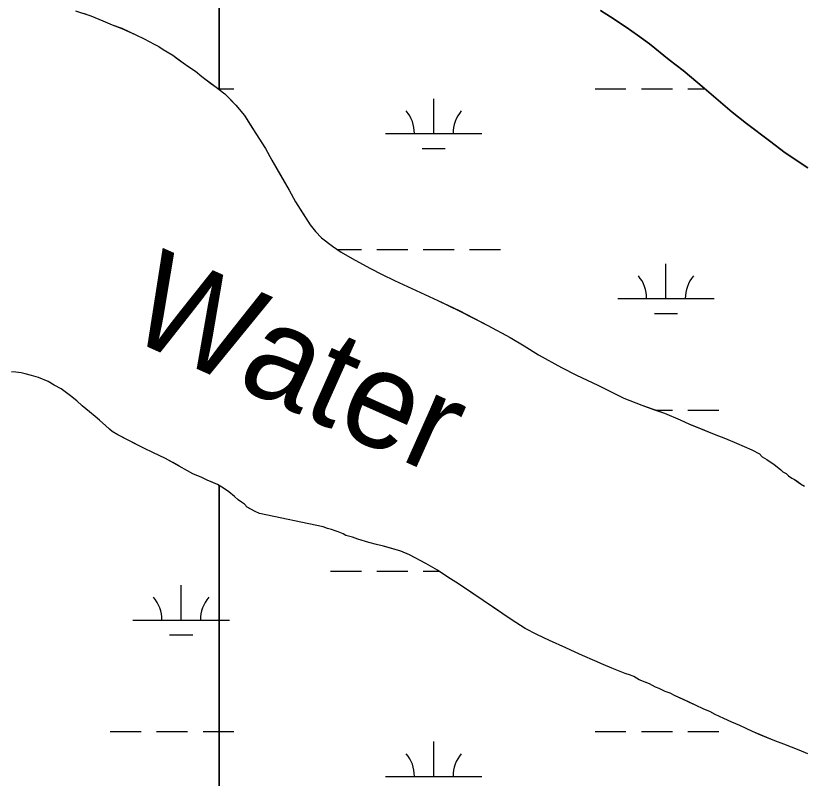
# Model space of a CAD drawing. Extents: x 3161564 to 3199464, y 849354 to 874788.
# Drawn here: x 3188267 to 3189081, y 859499 to 860288 of the extents above; entities that cross this region are included whole.
import ezdxf

# ---------------------------------------------------------------- set-up
doc = ezdxf.new("R2010")
doc.units = 0
for name, color, linetype in [('V-RIVR-IDEN', 7, 'Continuous'), ('V-SITE-VEGE', 7, 'Continuous'), ('V-TOPO-SHOR', 7, 'Continuous'), ('V-WETL-SWMP', 7, 'Continuous')]:
    doc.layers.add(name, color=color, linetype=linetype)

msp = doc.modelspace()

# ---------------------------------------------------------------- linework, layer by layer
at = {"layer": 'V-SITE-VEGE'}
for points in [[(3188328.73, 860293.24), (3188344.38, 860288.17), (3188356.76, 860282.73), (3188366.59, 860278.75), (3188376.41, 860275.13), (3188390.97, 860268.24), (3188399.71, 860264.25), (3188409.9, 860258.81), (3188415, 860256.27), (3188419.37, 860253.37), (3188429.2, 860247.2), (3188440.12, 860239.58), (3188445.95, 860235.22), (3188452.87, 860230.87)], [(3189086.65, 860130.8), (3189063.35, 860146.4), (3189023.29, 860176.53), (3189008.36, 860188.51), (3188993.79, 860200.86), (3188979.58, 860213.2), (3188957.73, 860231.36), (3188943.16, 860242.61), (3188922.77, 860258.95), (3188910.39, 860268.02), (3188898.74, 860276.37), (3188872.16, 860293.42)], [(3188452.87, 860230.87), (3188459.42, 860225.42), (3188474.35, 860214.17), (3188483.09, 860207.27), (3188494.75, 860195.65), (3188503.5, 860184.75), (3188515.16, 860166.22), (3188525.37, 860150.59), (3188531.94, 860138.6), (3188549.81, 860107.71), (3188556.38, 860095.35), (3188571.69, 860071.73), (3188577.15, 860064.83), (3188583.35, 860058.29), (3188594.64, 860049.58), (3188603.74, 860043.41), (3188615.03, 860036.88), (3188633.23, 860026.73), (3188645.97, 860020.2), (3188658.71, 860014.03), (3188703.85, 859993.37), (3188725.69, 859982.86), (3188755.54, 859967.62), (3188778.47, 859954.93), (3188793.03, 859946.58), (3188807.96, 859937.15), (3188831.63, 859924.09), (3188847.28, 859916.11), (3188869.48, 859905.6), (3188896.42, 859892.18), (3188914.98, 859884.94), (3188938.27, 859876.61), (3188954.65, 859869.72), (3188964.12, 859865.37), (3188989.96, 859854.87), (3189001.6, 859850.52), (3189012.89, 859845.81), (3189028.9, 859838.92), (3189036.55, 859834.57), (3189039.46, 859831.66), (3189044.19, 859828.76), (3189051.84, 859823.68), (3189058.76, 859818.23), (3189060.95, 859816.05), (3189064.22, 859814.24), (3189066.77, 859811.7), (3189070.05, 859809.52), (3189072.97, 859808.07), (3189079.15, 859803.72), (3189083.16, 859801.17)], [(3189086.86, 859524.01), (3189077.76, 859528), (3189069.75, 859530.9), (3189061.75, 859534.16), (3189052.65, 859537.42), (3189029.35, 859547.2), (3189016.25, 859553.37), (3189008.24, 859556.99), (3188999.87, 859560.61), (3188990.77, 859564.97), (3188985.31, 859567.87), (3188979.12, 859570.4), (3188970.39, 859574.39), (3188949.27, 859584.18), (3188944.18, 859586.72), (3188939.08, 859588.53), (3188932.89, 859591.79), (3188928.89, 859593.24), (3188925.98, 859594.69), (3188922.7, 859596.51), (3188912.15, 859600.86), (3188909.24, 859602.31), (3188906.69, 859604.12), (3188903.04, 859605.57), (3188897.59, 859607.38), (3188883.76, 859612.81), (3188875.02, 859616.44), (3188866.29, 859620.43), (3188853.55, 859625.86), (3188845.9, 859629.49), (3188836.07, 859633.84), (3188819.33, 859641.45), (3188806.23, 859647.61), (3188794.21, 859653.78), (3188779.65, 859663.21), (3188750.52, 859682.81), (3188725.03, 859700.23), (3188714.11, 859707.12), (3188703.19, 859714.38), (3188691.17, 859721.27), (3188674.43, 859729.98), (3188665.33, 859733.97), (3188647.5, 859739.03), (3188640.22, 859740.84), (3188632.21, 859743.01), (3188620.93, 859746.26), (3188615.47, 859748.44), (3188608.56, 859750.25), (3188605.65, 859751.7), (3188600.55, 859753.87), (3188597.28, 859754.96), (3188593.64, 859756.41), (3188589.63, 859757.49), (3188584.9, 859758.94), (3188519.04, 859773.02), (3188514.68, 859774.84), (3188506.3, 859779.55), (3188503.39, 859782.46), (3188500.48, 859784.64), (3188496.83, 859787.17), (3188493.19, 859790.44), (3188487.37, 859795.16), (3188483, 859798.43), (3188475.72, 859802.78), (3188464.8, 859807.49), (3188459.33, 859810.03), (3188450.23, 859814.02), (3188444.41, 859816.92), (3188436.04, 859822), (3188421.84, 859829.98), (3188408.74, 859836.14), (3188400, 859840.13), (3188381.8, 859849.56), (3188372.33, 859854.27), (3188366.51, 859857.9), (3188353.4, 859869.52), (3188349.02, 859873.15), (3188343.2, 859878.23), (3188335.55, 859884.41), (3188330.08, 859889.49), (3188323.53, 859894.57), (3188313.7, 859901.83), (3188306.42, 859905.82), (3188300.23, 859909.45), (3188290.4, 859913.8), (3188283.12, 859915.61), (3188276.57, 859917.42), (3188272.21, 859918.5), (3188266.75, 859919.22), (3188262.38, 859919.58)]]:
    msp.add_lwpolyline(points, dxfattribs=at)
at = {"layer": 'V-TOPO-SHOR'}
for points in [[(3188872.16, 860293.42), (3188882.35, 860286.89), (3188898.74, 860276.37), (3188910.39, 860268.02), (3188922.77, 860258.95), (3188943.16, 860242.61), (3188957.73, 860231.36), (3188979.58, 860213.2), (3188993.79, 860200.86), (3189008.36, 860188.51), (3189023.29, 860176.53), (3189046.96, 860158.75), (3189063.35, 860146.4), (3189086.65, 860130.8)], [(3188336.38, 860290.7), (3188344.38, 860288.17), (3188356.76, 860282.73), (3188366.59, 860278.75), (3188376.41, 860275.13), (3188390.97, 860268.24), (3188399.71, 860264.25), (3188409.9, 860258.81), (3188415, 860256.27), (3188419.37, 860253.37), (3188423.37, 860250.83), (3188429.2, 860247.2), (3188432.84, 860244.66), (3188440.12, 860239.58), (3188445.95, 860235.22), (3188452.87, 860230.87), (3188459.42, 860225.42), (3188468.52, 860218.52), (3188474.35, 860214.17), (3188483.09, 860207.27), (3188488.56, 860201.82), (3188494.75, 860195.65), (3188503.5, 860184.75), (3188508.97, 860176.03), (3188515.16, 860166.22), (3188525.37, 860150.59), (3188531.94, 860138.6), (3188538.87, 860126.61), (3188549.81, 860107.71), (3188556.38, 860095.35), (3188562.94, 860085.18), (3188571.69, 860071.73), (3188577.15, 860064.83), (3188583.35, 860058.29), (3188594.64, 860049.58), (3188603.74, 860043.41), (3188615.03, 860036.88), (3188633.23, 860026.73), (3188645.97, 860020.2), (3188658.71, 860014.03), (3188676.91, 860005.7), (3188690.38, 859999.53), (3188703.85, 859993.37), (3188725.69, 859982.85), (3188740.61, 859975.24), (3188755.54, 859967.62), (3188778.47, 859954.93), (3188793.03, 859946.58), (3188807.96, 859937.15), (3188831.62, 859924.09), (3188847.28, 859916.11), (3188869.48, 859905.6), (3188883.32, 859898.71), (3188896.42, 859892.18), (3188914.98, 859884.94), (3188926.99, 859880.59)], [(3188519.04, 859773.02), (3188514.68, 859774.84), (3188509.58, 859777.74), (3188506.3, 859779.55), (3188503.39, 859782.46), (3188500.48, 859784.64), (3188496.83, 859787.17), (3188493.19, 859790.44), (3188487.37, 859795.16), (3188483, 859798.43), (3188475.72, 859802.78), (3188470.62, 859804.96), (3188464.8, 859807.49), (3188459.33, 859810.03), (3188450.23, 859814.02), (3188444.41, 859816.92), (3188436.04, 859822), (3188429.49, 859825.63), (3188421.84, 859829.98), (3188408.74, 859836.14), (3188400, 859840.13), (3188392.36, 859844.12), (3188381.8, 859849.56), (3188376.7, 859852.1), (3188372.33, 859854.27), (3188366.51, 859857.9), (3188363.96, 859860.08), (3188359.59, 859864.08), (3188353.4, 859869.52), (3188349.02, 859873.15), (3188343.2, 859878.23), (3188335.55, 859884.41), (3188330.08, 859889.49), (3188323.53, 859894.57), (3188313.7, 859901.83), (3188306.42, 859905.82), (3188300.23, 859909.45), (3188290.4, 859913.8), (3188283.12, 859915.61), (3188276.57, 859917.42), (3188272.21, 859918.5), (3188266.75, 859919.22), (3188262.38, 859919.58)], [(3188926.99, 859880.59), (3188938.27, 859876.61), (3188954.65, 859869.72), (3188964.12, 859865.37), (3188973.94, 859861.39), (3188989.96, 859854.87), (3189001.6, 859850.52), (3189012.89, 859845.81), (3189028.9, 859838.92), (3189036.55, 859834.57), (3189039.46, 859831.66), (3189044.19, 859828.76), (3189047.47, 859826.58), (3189051.84, 859823.68), (3189055.12, 859821.14), (3189058.76, 859818.23), (3189060.95, 859816.05), (3189064.22, 859814.24), (3189066.77, 859811.7), (3189070.05, 859809.52), (3189072.96, 859808.07), (3189076.6, 859805.53), (3189079.15, 859803.72), (3189083.16, 859801.17)], [(3188939.08, 859588.53), (3188932.89, 859591.79), (3188928.89, 859593.24), (3188925.98, 859594.69), (3188922.7, 859596.51), (3188919.06, 859597.96), (3188912.15, 859600.86), (3188909.24, 859602.31), (3188906.69, 859604.12), (3188903.05, 859605.57), (3188897.59, 859607.38), (3188883.76, 859612.81), (3188875.02, 859616.44), (3188866.29, 859620.43), (3188853.55, 859625.86), (3188845.9, 859629.49), (3188836.07, 859633.84), (3188819.33, 859641.45), (3188806.23, 859647.61), (3188794.21, 859653.78), (3188779.65, 859663.21), (3188770.91, 859669.02), (3188762.9, 859674.46), (3188750.52, 859682.81), (3188741.05, 859689.34), (3188725.03, 859700.23), (3188714.11, 859707.12), (3188703.19, 859714.38), (3188691.17, 859721.27), (3188674.43, 859729.98), (3188665.33, 859733.97), (3188653.68, 859737.22), (3188647.5, 859739.03), (3188640.22, 859740.84), (3188632.21, 859743.01), (3188620.93, 859746.26), (3188615.47, 859748.44), (3188608.56, 859750.25), (3188605.65, 859751.7), (3188600.55, 859753.87), (3188597.28, 859754.96), (3188593.64, 859756.41), (3188589.63, 859757.49), (3188584.9, 859758.94), (3188519.04, 859773.02)], [(3189086.86, 859524.01), (3189077.76, 859528), (3189069.75, 859530.9), (3189061.75, 859534.16), (3189052.65, 859537.42), (3189038.82, 859543.22), (3189029.35, 859547.2), (3189016.25, 859553.37), (3189008.24, 859556.99), (3188999.87, 859560.61), (3188990.77, 859564.97), (3188985.31, 859567.87), (3188979.12, 859570.4), (3188970.39, 859574.39), (3188964.2, 859577.29), (3188958.01, 859580.19), (3188949.27, 859584.18), (3188944.18, 859586.72), (3188939.08, 859588.53)]]:
    msp.add_lwpolyline(points, dxfattribs=at)
at = {"layer": 'V-WETL-SWMP'}
for p, q in [((3188477.25, 860211.88), (3188477.25, 860602.6)), ((3188477.26, 860602.59), (3188477.25, 860211.88)), ((3188882.35, 860286.89), (3188872.16, 860293.42)), ((3188344.38, 860288.17), (3188356.76, 860282.73)), ((3188898.74, 860276.36), (3188882.35, 860286.89)), ((3188356.76, 860282.73), (3188366.58, 860278.75)), ((3188366.58, 860278.75), (3188376.41, 860275.12)), ((3188910.39, 860268.02), (3188898.74, 860276.36)), ((3188376.41, 860275.12), (3188390.97, 860268.24)), ((3188390.97, 860268.24), (3188399.71, 860264.25)), ((3188399.71, 860264.25), (3188409.9, 860258.81)), ((3188922.77, 860258.94), (3188910.39, 860268.02)), ((3188409.9, 860258.81), (3188415, 860256.27)), ((3188415, 860256.27), (3188419.37, 860253.37)), ((3188419.37, 860253.37), (3188423.37, 860250.83)), ((3188943.17, 860242.61), (3188922.77, 860258.94)), ((3188423.37, 860250.83), (3188429.2, 860247.2)), ((3188429.2, 860247.2), (3188440.12, 860239.58)), ((3188440.12, 860239.58), (3188445.95, 860235.22)), ((3188957.73, 860231.35), (3188943.17, 860242.61)), ((3188445.95, 860235.22), (3188452.86, 860230.87)), ((3188452.86, 860230.87), (3188459.42, 860225.42)), ((3188979.59, 860213.2), (3188957.73, 860231.35)), ((3188459.42, 860225.42), (3188468.52, 860218.52)), ((3188468.52, 860218.52), (3188474.35, 860214.17)), ((3188474.35, 860214.17), (3188477.25, 860211.88)), ((3188476.44, 860212.52), (3188477.25, 860212.52)), ((3188477.25, 860212.53), (3188492.59, 860212.53)), ((3188477.25, 860211.88), (3188483.09, 860207.27)), ((3188866.49, 860212.53), (3188898.49, 860212.53)), ((3188914.49, 860212.53), (3188946.49, 860212.53)), ((3188962.49, 860212.53), (3188980.36, 860212.53)), ((3188993.79, 860200.85), (3188979.59, 860213.2)), ((3188483.09, 860207.27), (3188494.75, 860195.65)), ((3188494.75, 860195.65), (3188503.5, 860184.75)), ((3188699.43, 860166.1), (3188699.43, 860202.1)), ((3189008.36, 860188.51), (3188993.79, 860200.85)), ((3189023.29, 860176.53), (3189008.36, 860188.51)), ((3188503.5, 860184.75), (3188508.97, 860176.03)), ((3188508.97, 860176.03), (3188515.16, 860166.22)), ((3189046.96, 860158.74), (3189023.29, 860176.53)), ((3188515.16, 860166.22), (3188525.37, 860150.59)), ((3188649.43, 860166.1), (3188749.43, 860166.1)), ((3189063.35, 860146.4), (3189046.96, 860158.74)), ((3188525.37, 860150.59), (3188531.94, 860138.6)), ((3188687.43, 860150.67), (3188711.43, 860150.67)), ((3189086.65, 860130.8), (3189063.35, 860146.4)), ((3188531.94, 860138.6), (3188538.87, 860126.61)), ((3188538.87, 860126.61), (3188549.81, 860107.71)), ((3188549.81, 860107.71), (3188556.38, 860095.35)), ((3188556.38, 860095.35), (3188562.94, 860085.18)), ((3188562.94, 860085.18), (3188571.69, 860071.73)), ((3188571.69, 860071.73), (3188577.15, 860064.83)), ((3188577.15, 860064.83), (3188583.35, 860058.29)), ((3188583.35, 860058.29), (3188594.64, 860049.58)), ((3188594.64, 860049.58), (3188603.74, 860043.41)), ((3188599.88, 860046.03), (3188624.59, 860046.03)), ((3188603.74, 860043.41), (3188615.03, 860036.88)), ((3188640.59, 860046.03), (3188672.59, 860046.03)), ((3188688.59, 860046.03), (3188720.59, 860046.03)), ((3188736.59, 860046.03), (3188768.59, 860046.03)), ((3188615.03, 860036.88), (3188633.23, 860026.73)), ((3188633.23, 860026.73), (3188645.97, 860020.2)), ((3188939.9, 859995.28), (3188939.9, 860031.28)), ((3188645.97, 860020.2), (3188658.71, 860014.03)), ((3188658.71, 860014.03), (3188676.91, 860005.7)), ((3188676.91, 860005.7), (3188703.85, 859993.37)), ((3188703.85, 859993.37), (3188725.69, 859982.86)), ((3188889.9, 859995.28), (3188989.9, 859995.28)), ((3188725.69, 859982.86), (3188755.54, 859967.63)), ((3188927.9, 859979.85), (3188951.9, 859979.85)), ((3188755.54, 859967.63), (3188778.47, 859954.93)), ((3188778.47, 859954.93), (3188793.03, 859946.59)), ((3188793.03, 859946.59), (3188807.96, 859937.15)), ((3188807.96, 859937.15), (3188831.62, 859924.09)), ((3188266.75, 859919.22), (3188262.38, 859919.58)), ((3188272.21, 859918.5), (3188266.75, 859919.22)), ((3188276.57, 859917.42), (3188272.21, 859918.5)), ((3188831.62, 859924.09), (3188847.28, 859916.12)), ((3188283.12, 859915.61), (3188276.57, 859917.42)), ((3188290.4, 859913.8), (3188283.12, 859915.61)), ((3188300.23, 859909.45), (3188290.4, 859913.8)), ((3188847.28, 859916.12), (3188869.48, 859905.6)), ((3188306.42, 859905.82), (3188300.23, 859909.45)), ((3188313.7, 859901.83), (3188306.42, 859905.82)), ((3188323.53, 859894.57), (3188313.7, 859901.83)), ((3188869.48, 859905.6), (3188896.42, 859892.19)), ((3188330.08, 859889.49), (3188323.53, 859894.57)), ((3188335.55, 859884.41), (3188330.08, 859889.49)), ((3188896.42, 859892.19), (3188914.98, 859884.94)), ((3188343.2, 859878.24), (3188335.55, 859884.41)), ((3188349.02, 859873.15), (3188343.2, 859878.24)), ((3188914.98, 859884.94), (3188926.99, 859880.59)), ((3188926.99, 859880.59), (3188938.27, 859876.61)), ((3188929.09, 859879.85), (3188946.49, 859879.85)), ((3188962.49, 859879.85), (3188994.49, 859879.85)), ((3188353.4, 859869.52), (3188349.02, 859873.15)), ((3188359.59, 859864.08), (3188353.4, 859869.52)), ((3188938.27, 859876.61), (3188954.65, 859869.72)), ((3188954.65, 859869.72), (3188964.12, 859865.37)), ((3188363.96, 859860.08), (3188359.59, 859864.08)), ((3188964.12, 859865.37), (3188973.94, 859861.39)), ((3188973.94, 859861.39), (3188989.96, 859854.87)), ((3188366.51, 859857.9), (3188363.96, 859860.08)), ((3188372.33, 859854.27), (3188366.51, 859857.9)), ((3188381.8, 859849.56), (3188372.33, 859854.27)), ((3188989.96, 859854.87), (3189001.6, 859850.52)), ((3188392.35, 859844.12), (3188381.8, 859849.56)), ((3189001.6, 859850.52), (3189012.89, 859845.81)), ((3189012.89, 859845.81), (3189028.9, 859838.92)), ((3188400, 859840.13), (3188392.35, 859844.12)), ((3188408.73, 859836.14), (3188400, 859840.13)), ((3189028.9, 859838.92), (3189036.55, 859834.57)), ((3188421.84, 859829.98), (3188408.73, 859836.14)), ((3188429.48, 859825.63), (3188421.84, 859829.98)), ((3189036.55, 859834.57), (3189039.46, 859831.66)), ((3189039.46, 859831.66), (3189044.19, 859828.76)), ((3189044.19, 859828.76), (3189051.84, 859823.68)), ((3188436.04, 859822), (3188429.48, 859825.63)), ((3188444.41, 859816.92), (3188436.04, 859822)), ((3189051.84, 859823.68), (3189055.12, 859821.14)), ((3189055.12, 859821.14), (3189058.76, 859818.24)), ((3188450.23, 859814.02), (3188444.41, 859816.92)), ((3188459.33, 859810.03), (3188450.23, 859814.02)), ((3189058.76, 859818.24), (3189060.95, 859816.06)), ((3189060.95, 859816.06), (3189064.22, 859814.24)), ((3189064.22, 859814.24), (3189066.77, 859811.7)), ((3188464.79, 859807.49), (3188459.33, 859810.03)), ((3188470.62, 859804.96), (3188464.79, 859807.49)), ((3188475.71, 859802.78), (3188470.62, 859804.96)), ((3189066.77, 859811.7), (3189070.05, 859809.52)), ((3189070.05, 859809.52), (3189072.96, 859808.07)), ((3189072.96, 859808.07), (3189076.6, 859805.53)), ((3189076.6, 859805.53), (3189079.15, 859803.72)), ((3188477.25, 859801.86), (3188475.71, 859802.78)), ((3188482.99, 859798.43), (3188477.25, 859801.86)), ((3188477.25, 859801.86), (3188477.26, 859123.1)), ((3188477.25, 859123.11), (3188477.25, 859801.86)), ((3188487.36, 859795.16), (3188482.99, 859798.43)), ((3189079.15, 859803.72), (3189083.16, 859801.18)), ((3188493.19, 859790.44), (3188487.36, 859795.16)), ((3188496.83, 859787.18), (3188493.19, 859790.44)), ((3188500.48, 859784.64), (3188496.83, 859787.18)), ((3188503.39, 859782.46), (3188500.48, 859784.64)), ((3188506.3, 859779.55), (3188503.39, 859782.46)), ((3188509.58, 859777.74), (3188506.3, 859779.55)), ((3188514.68, 859774.84), (3188509.58, 859777.74)), ((3188519.04, 859773.02), (3188514.68, 859774.84)), ((3188584.9, 859758.94), (3188519.04, 859773.02)), ((3188589.63, 859757.49), (3188584.9, 859758.94)), ((3188593.64, 859756.41), (3188589.63, 859757.49)), ((3188597.28, 859754.96), (3188593.64, 859756.41)), ((3188600.55, 859753.87), (3188597.28, 859754.96)), ((3188605.65, 859751.7), (3188600.55, 859753.87)), ((3188608.56, 859750.25), (3188605.65, 859751.7)), ((3188615.47, 859748.44), (3188608.56, 859750.25)), ((3188620.93, 859746.26), (3188615.47, 859748.44)), ((3188632.21, 859743.01), (3188620.93, 859746.26)), ((3188640.22, 859740.84), (3188632.21, 859743.01)), ((3188647.5, 859739.03), (3188640.22, 859740.84)), ((3188653.68, 859737.22), (3188647.5, 859739.03)), ((3188665.33, 859733.97), (3188653.68, 859737.22)), ((3188674.43, 859729.98), (3188665.33, 859733.97)), ((3188691.17, 859721.27), (3188674.43, 859729.98)), ((3188703.19, 859714.38), (3188691.17, 859721.27)), ((3188714.11, 859707.12), (3188703.19, 859714.38)), ((3188592.59, 859713.35), (3188624.59, 859713.35)), ((3188640.59, 859713.35), (3188672.59, 859713.35)), ((3188688.59, 859713.35), (3188704.74, 859713.35)), ((3188725.03, 859700.23), (3188714.11, 859707.12)), ((3188438, 859662.6), (3188438, 859698.6)), ((3188741.05, 859689.34), (3188725.03, 859700.23)), ((3188750.52, 859682.81), (3188741.05, 859689.34)), ((3188762.9, 859674.46), (3188750.52, 859682.81)), ((3188770.91, 859669.02), (3188762.9, 859674.46)), ((3188779.65, 859663.21), (3188770.91, 859669.02)), ((3188388, 859662.6), (3188477.25, 859662.6)), ((3188477.25, 859662.61), (3188487.99, 859662.61)), ((3188794.21, 859653.78), (3188779.65, 859663.21)), ((3188806.23, 859647.61), (3188794.21, 859653.78)), ((3188426, 859647.17), (3188450, 859647.17)), ((3188819.33, 859641.45), (3188806.23, 859647.61)), ((3188836.07, 859633.84), (3188819.33, 859641.45)), ((3188845.9, 859629.49), (3188836.07, 859633.84)), ((3188853.55, 859625.86), (3188845.9, 859629.49)), ((3188866.29, 859620.43), (3188853.55, 859625.86)), ((3188875.02, 859616.44), (3188866.29, 859620.43)), ((3188883.76, 859612.82), (3188875.02, 859616.44)), ((3188897.59, 859607.38), (3188883.76, 859612.82)), ((3188903.05, 859605.57), (3188897.59, 859607.38)), ((3188906.69, 859604.12), (3188903.05, 859605.57)), ((3188909.23, 859602.31), (3188906.69, 859604.12)), ((3188912.15, 859600.86), (3188909.23, 859602.31)), ((3188919.06, 859597.96), (3188912.15, 859600.86)), ((3188922.7, 859596.51), (3188919.06, 859597.96)), ((3188925.98, 859594.69), (3188922.7, 859596.51)), ((3188928.89, 859593.24), (3188925.98, 859594.69)), ((3188932.89, 859591.79), (3188928.89, 859593.24)), ((3188939.08, 859588.53), (3188932.89, 859591.79)), ((3188944.18, 859586.72), (3188939.08, 859588.53)), ((3188949.27, 859584.18), (3188944.18, 859586.72)), ((3188958.01, 859580.19), (3188949.27, 859584.18)), ((3188970.39, 859574.39), (3188958.01, 859580.19)), ((3188979.12, 859570.41), (3188970.39, 859574.39)), ((3188985.31, 859567.87), (3188979.12, 859570.41)), ((3188990.77, 859564.97), (3188985.31, 859567.87)), ((3188999.87, 859560.62), (3188990.77, 859564.97)), ((3189008.24, 859556.99), (3188999.87, 859560.62)), ((3189016.25, 859553.37), (3189008.24, 859556.99)), ((3189029.35, 859547.2), (3189016.25, 859553.37)), ((3188364.59, 859547.17), (3188396.59, 859547.17)), ((3188412.59, 859547.17), (3188444.59, 859547.17)), ((3188460.59, 859547.17), (3188477.25, 859547.17)), ((3188477.25, 859547.18), (3188492.59, 859547.18)), ((3188866.49, 859547.18), (3188898.49, 859547.18)), ((3188914.49, 859547.18), (3188946.49, 859547.18)), ((3188962.49, 859547.18), (3188994.49, 859547.18)), ((3189038.82, 859543.22), (3189029.35, 859547.2)), ((3188699.43, 859500.75), (3188699.43, 859536.75)), ((3189052.65, 859537.42), (3189038.82, 859543.22)), ((3189061.75, 859534.16), (3189052.65, 859537.42)), ((3189069.75, 859530.9), (3189061.75, 859534.16)), ((3189077.76, 859528), (3189069.75, 859530.9)), ((3189086.86, 859524.01), (3189077.76, 859528)), ((3188649.43, 859500.75), (3188749.43, 859500.75))]:
    msp.add_line(p, q, dxfattribs=at)
for centre, start, end in [((3188644.19, 860166.57), 359.22818, 40.77184), ((3188754.67, 860166.57), 139.22818, 180.77183), ((3188884.66, 859995.76), 359.22818, 40.77184), ((3188995.14, 859995.76), 139.22818, 180.77183), ((3188382.75, 859663.08), 359.22818, 40.77184), ((3188493.24, 859663.08), 139.22818, 180.77184), ((3188644.19, 859501.22), 359.22818, 40.77184), ((3188754.67, 859501.22), 139.22818, 180.77183)]:
    msp.add_arc(centre, 35.25, start, end, dxfattribs=at)

# ---------------------------------------------------------------- texts
at = {"layer": 'V-RIVR-IDEN'}
msp.add_text('Water', height=100, rotation=335.92456, dxfattribs=at).set_placement((3188377.54, 859956.85))

doc.saveas('drawing.dxf')
